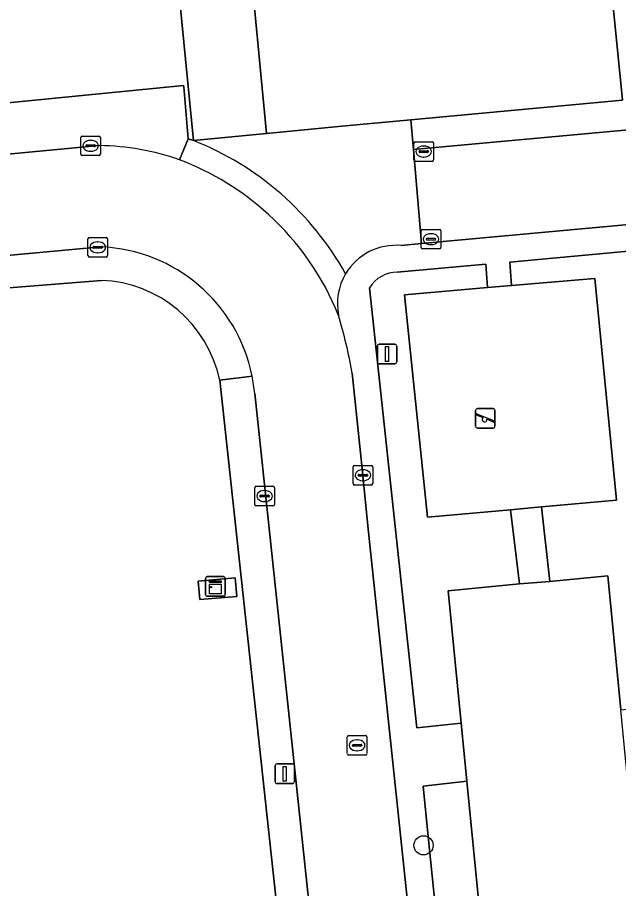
# Model space of a CAD drawing. Extents: x 158472 to 159562, y 388525 to 389606.
# Drawn here: x 159327.88 to 159358.58, y 389358.16 to 389402.66 of the extents above; entities that cross this region are included whole.
import ezdxf

# ---------------------------------------------------------------- set-up
doc = ezdxf.new("R2010")
doc.units = 0
for name, color, linetype in [('IMGEO_Boom', 7, 'Continuous'), ('IMGEO_Erf', 7, 'Continuous'), ('IMGEO_Groenvoorziening', 7, 'Continuous'), ('IMGEO_Kast', 7, 'Continuous'), ('IMGEO_Kolk', 7, 'Continuous'), ('IMGEO_Lage_trafo', 7, 'Continuous'), ('IMGEO_Lichtmast', 7, 'Continuous'), ('IMGEO_Loofbos', 7, 'Continuous'), ('IMGEO_Pand', 7, 'Continuous'), ('IMGEO_Rijbaan_lokaal_open', 7, 'Continuous'), ('IMGEO_Rioolput', 7, 'Continuous'), ('IMGEO_Speelvoorziening', 7, 'Continuous'), ('IMGEO_Terreindeel_zand', 7, 'Continuous'), ('IMGEO_Voetpad_open', 7, 'Continuous')]:
    doc.layers.add(name, color=color, linetype=linetype)

msp = doc.modelspace()

# ---------------------------------------------------------------- linework, layer by layer
at = {"layer": 'IMGEO_Boom'}
msp.add_circle((159348.618, 389360.368), 0.489, dxfattribs=at)
at = {"layer": 'IMGEO_Erf'}
msp.add_lwpolyline([(159357.064, 389415.694), (159356.955, 389416.732), (159356.354, 389423.564), (159355.446, 389432.446), (159355.431, 389432.594), (159341.477, 389431.115), (159342.229, 389423.136), (159341.181, 389423.038), (159341.254, 389422.211), (159341.855, 389415.379), (159341.932, 389414.31), (159338.942, 389414.039), (159340.594, 389396.727), (159344.626, 389397.112), (159347.967, 389397.421), (159358.773, 389398.422)], close=True, dxfattribs=at)
at = {"layer": 'IMGEO_Groenvoorziening'}
for points in [[(159360.354, 389381.4), (159360.024, 389384.857), (159359.443, 389390.755), (159353.027, 389390.16), (159353.111, 389388.962), (159357.368, 389389.33), (159358.464, 389377.999), (159354.637, 389377.655), (159355.062, 389373.84), (159358.037, 389374.13), (159358.691, 389367.295), (159361.672, 389367.61)], [(159358.979, 389364.292), (159358.691, 389367.295), (159358.037, 389374.13), (159355.062, 389373.84), (159353.52, 389373.722), (159349.883, 389373.372), (159350.543, 389366.613), (159350.833, 389363.641), (159351.727, 389354.483), (159351.914, 389352.571), (159352.599, 389352.639), (159360.024, 389353.372)]]:
    msp.add_lwpolyline(points, close=True, dxfattribs=at)
for points in [[(159353.056, 389377.513), (159348.822, 389377.133), (159347.641, 389388.489), (159351.889, 389388.856), (159351.793, 389390.047), (159347.277, 389389.653)], [(159345.851, 389388.848), (159348.276, 389366.369), (159350.543, 389366.613), (159349.883, 389373.372), (159353.52, 389373.722), (159353.056, 389377.513)], [(159362.828, 389355.543), (159362.487, 389358.988), (159361.94, 389364.555), (159358.979, 389364.292), (159360.024, 389353.372), (159352.599, 389352.639), (159351.914, 389352.571), (159351.727, 389354.483), (159350.833, 389363.641), (159348.594, 389363.396), (159348.89, 389360.488), (159349.384, 389355.638), (159350.561, 389348.648)]]:
    msp.add_lwpolyline(points, dxfattribs=at)
msp.add_arc((159347.32, 389387.912), 1.742, 91.4082, 147.4826, dxfattribs=at)
at = {"layer": 'IMGEO_Kast'}
for p, q in [((159337.486, 389373.169), (159337.486, 389374.01)), ((159337.486, 389374.01), (159337.486, 389373.169)), ((159337.561, 389374.094), (159338.402, 389374.094)), ((159338.402, 389374.094), (159337.561, 389374.094)), ((159338.486, 389374.019), (159338.486, 389373.178)), ((159338.486, 389373.178), (159338.486, 389374.019)), ((159338.411, 389373.094), (159337.57, 389373.094)), ((159337.57, 389373.094), (159338.411, 389373.094))]:
    msp.add_line(p, q, dxfattribs=at)
for points in [[(159337.681, 389373.884), (159338.281, 389373.884), (159338.281, 389373.799), (159337.681, 389373.799), (159337.681, 389373.884)], [(159337.681, 389373.709), (159338.281, 389373.709), (159338.281, 389373.22), (159337.681, 389373.22), (159337.681, 389373.709)]]:
    msp.add_lwpolyline(points, dxfattribs=at)
msp.add_circle((159337.765, 389373.558), 0.0377, dxfattribs=at)
for centre, start, end in [((159337.564, 389374.016), 92.4484, 184.2845), ((159337.564, 389374.016), 92.4484, 184.2845), ((159338.408, 389374.016), 2.4484, 94.2845), ((159338.408, 389374.016), 2.4484, 94.2845), ((159337.564, 389373.172), 182.4484, 274.2845), ((159337.564, 389373.172), 182.4484, 274.2845), ((159338.408, 389373.172), 272.4484, 4.2845), ((159338.408, 389373.172), 272.4484, 4.2845)]:
    msp.add_arc(centre, 0.0779, start, end, dxfattribs=at)
at = {"layer": 'IMGEO_Kolk'}
for p, q in [((159331.114, 389395.673), (159331.114, 389396.525)), ((159331.189, 389396.599), (159332.041, 389396.599)), ((159331.602, 389396.379), (159331.627, 389396.379)), ((159332.115, 389396.525), (159332.115, 389395.673)), ((159348.125, 389395.38), (159348.125, 389396.232)), ((159348.2, 389396.306), (159349.052, 389396.306)), ((159349.126, 389396.232), (159349.126, 389395.38)), ((159331.373, 389396.093), (159331.373, 389396.105)), ((159331.811, 389396.056), (159331.413, 389396.056)), ((159331.416, 389396.142), (159331.814, 389396.142)), ((159331.625, 389395.819), (159331.6, 389395.819)), ((159331.857, 389396.105), (159331.857, 389396.093)), ((159348.384, 389395.8), (159348.384, 389395.812)), ((159348.427, 389395.849), (159348.825, 389395.849)), ((159348.613, 389396.086), (159348.638, 389396.086)), ((159348.868, 389395.812), (159348.868, 389395.8)), ((159332.041, 389395.599), (159331.189, 389395.599)), ((159348.822, 389395.763), (159348.424, 389395.763)), ((159348.636, 389395.526), (159348.611, 389395.526)), ((159349.052, 389395.306), (159348.2, 389395.306)), ((159348.572, 389391.831), (159349.424, 389391.831)), ((159331.478, 389390.489), (159331.478, 389391.341)), ((159331.553, 389391.415), (159332.405, 389391.415)), ((159332.479, 389391.341), (159332.479, 389390.489)), ((159348.497, 389390.905), (159348.497, 389391.757)), ((159348.756, 389391.325), (159348.756, 389391.337)), ((159348.799, 389391.374), (159349.197, 389391.374)), ((159348.985, 389391.611), (159349.01, 389391.611)), ((159349.24, 389391.337), (159349.24, 389391.325)), ((159349.498, 389391.757), (159349.498, 389390.905)), ((159331.737, 389390.909), (159331.737, 389390.921)), ((159331.78, 389390.958), (159332.178, 389390.958)), ((159331.966, 389391.195), (159331.991, 389391.195)), ((159332.221, 389390.921), (159332.221, 389390.909)), ((159349.194, 389391.288), (159348.796, 389391.288)), ((159349.008, 389391.051), (159348.983, 389391.051)), ((159332.175, 389390.872), (159331.777, 389390.872)), ((159331.989, 389390.635), (159331.964, 389390.635)), ((159349.424, 389390.831), (159348.572, 389390.831)), ((159332.405, 389390.415), (159331.553, 389390.415)), ((159345.096, 389379.774), (159345.948, 389379.774)), ((159345.021, 389378.848), (159345.021, 389379.7)), ((159345.509, 389379.554), (159345.534, 389379.554)), ((159346.022, 389379.7), (159346.022, 389378.848)), ((159345.28, 389379.268), (159345.28, 389379.28)), ((159345.718, 389379.231), (159345.32, 389379.231)), ((159345.323, 389379.317), (159345.721, 389379.317)), ((159345.532, 389378.994), (159345.507, 389378.994)), ((159345.764, 389379.28), (159345.764, 389379.268)), ((159340.001, 389377.782), (159340.001, 389378.634)), ((159340.076, 389378.708), (159340.928, 389378.708)), ((159340.489, 389378.488), (159340.514, 389378.488)), ((159341.002, 389378.634), (159341.002, 389377.782)), ((159345.948, 389378.774), (159345.096, 389378.774)), ((159340.26, 389378.202), (159340.26, 389378.214)), ((159340.698, 389378.165), (159340.3, 389378.165)), ((159340.303, 389378.251), (159340.701, 389378.251)), ((159340.744, 389378.214), (159340.744, 389378.202)), ((159340.928, 389377.708), (159340.076, 389377.708)), ((159340.512, 389377.928), (159340.487, 389377.928))]:
    msp.add_line(p, q, dxfattribs=at)
for points in [[(159331.114, 389395.673), (159331.114, 389396.525)], [(159331.189, 389396.599), (159332.041, 389396.599)], [(159332.115, 389396.525), (159332.115, 389395.673)], [(159348.125, 389395.38), (159348.125, 389396.232)], [(159348.2, 389396.306), (159349.052, 389396.306)], [(159349.126, 389396.232), (159349.126, 389395.38)], [(159332.041, 389395.599), (159331.189, 389395.599)], [(159349.052, 389395.306), (159348.2, 389395.306)], [(159348.572, 389391.831), (159349.424, 389391.831)], [(159331.478, 389390.489), (159331.478, 389391.341)], [(159331.553, 389391.415), (159332.405, 389391.415)], [(159332.479, 389391.341), (159332.479, 389390.489)], [(159348.497, 389390.905), (159348.497, 389391.757)], [(159349.498, 389391.757), (159349.498, 389390.905)], [(159349.424, 389390.831), (159348.572, 389390.831)], [(159332.405, 389390.415), (159331.553, 389390.415)], [(159345.096, 389379.774), (159345.948, 389379.774)], [(159345.021, 389378.848), (159345.021, 389379.7)], [(159346.022, 389379.7), (159346.022, 389378.848)], [(159340.001, 389377.782), (159340.001, 389378.634)], [(159340.076, 389378.708), (159340.928, 389378.708)], [(159341.002, 389378.634), (159341.002, 389377.782)], [(159345.948, 389378.774), (159345.096, 389378.774)], [(159340.928, 389377.708), (159340.076, 389377.708)]]:
    msp.add_lwpolyline(points, dxfattribs=at)
for centre, radius, start, end in [((159331.191, 389396.523), 0.0765, 91.552, 178.448), ((159331.191, 389396.523), 0.0765, 91.552, 178.448), ((159332.039, 389396.523), 0.0765, 1.552, 88.448), ((159332.039, 389396.523), 0.0765, 1.552, 88.448), ((159348.202, 389396.23), 0.0765, 91.552, 178.448), ((159348.202, 389396.23), 0.0765, 91.552, 178.448), ((159349.05, 389396.23), 0.0765, 1.552, 88.448), ((159349.05, 389396.23), 0.0765, 1.552, 88.448), ((159331.413, 389396.102), 0.0403, 85.8775, 175.7526), ((159331.41, 389396.092), 0.0366, 178.938, 274.7102), ((159331.814, 389396.099), 0.043, 264.8664, 352.4533), ((159331.818, 389396.104), 0.0386, 1.7309, 96.639), ((159348.424, 389395.809), 0.0403, 85.8775, 175.7526), ((159348.421, 389395.799), 0.0366, 178.938, 274.7102), ((159348.825, 389395.806), 0.043, 264.8664, 352.4533), ((159348.829, 389395.811), 0.0386, 1.7309, 96.639), ((159331.191, 389395.675), 0.0765, 181.552, 268.448), ((159331.191, 389395.675), 0.0765, 181.552, 268.448), ((159332.039, 389395.675), 0.0765, 271.552, 358.448), ((159332.039, 389395.675), 0.0765, 271.552, 358.448), ((159348.202, 389395.382), 0.0765, 181.552, 268.448), ((159348.202, 389395.382), 0.0765, 181.552, 268.448), ((159349.05, 389395.382), 0.0765, 271.552, 358.448), ((159349.05, 389395.382), 0.0765, 271.552, 358.448), ((159348.574, 389391.755), 0.0765, 91.552, 178.448), ((159348.574, 389391.755), 0.0765, 91.552, 178.448), ((159349.422, 389391.755), 0.0765, 1.552, 88.448), ((159349.422, 389391.755), 0.0765, 1.552, 88.448), ((159331.555, 389391.339), 0.0765, 91.552, 178.448), ((159331.555, 389391.339), 0.0765, 91.552, 178.448), ((159332.403, 389391.339), 0.0765, 1.552, 88.448), ((159332.403, 389391.339), 0.0765, 1.552, 88.448), ((159348.796, 389391.334), 0.0403, 85.8775, 175.7526), ((159349.201, 389391.336), 0.0386, 1.7309, 96.639), ((159331.777, 389390.918), 0.0403, 85.8775, 175.7526), ((159331.774, 389390.908), 0.0366, 178.938, 274.7102), ((159332.178, 389390.915), 0.043, 264.8664, 352.4533), ((159332.182, 389390.92), 0.0386, 1.7309, 96.639), ((159348.574, 389390.907), 0.0765, 181.552, 268.448), ((159348.574, 389390.907), 0.0765, 181.552, 268.448), ((159348.793, 389391.324), 0.0366, 178.938, 274.7102), ((159349.197, 389391.331), 0.043, 264.8664, 352.4533), ((159349.422, 389390.907), 0.0765, 271.552, 358.448), ((159349.422, 389390.907), 0.0765, 271.552, 358.448), ((159331.555, 389390.491), 0.0765, 181.552, 268.448), ((159331.555, 389390.491), 0.0765, 181.552, 268.448), ((159332.403, 389390.491), 0.0765, 271.552, 358.448), ((159332.403, 389390.491), 0.0765, 271.552, 358.448), ((159345.098, 389379.698), 0.0765, 91.552, 178.448), ((159345.098, 389379.698), 0.0765, 91.552, 178.448), ((159345.946, 389379.698), 0.0765, 1.552, 88.448), ((159345.946, 389379.698), 0.0765, 1.552, 88.448), ((159345.32, 389379.277), 0.0403, 85.8775, 175.7526), ((159345.317, 389379.267), 0.0366, 178.938, 274.7102), ((159345.721, 389379.274), 0.043, 264.8664, 352.4533), ((159345.725, 389379.279), 0.0386, 1.7309, 96.639), ((159340.078, 389378.632), 0.0765, 91.552, 178.448), ((159340.078, 389378.632), 0.0765, 91.552, 178.448), ((159340.926, 389378.632), 0.0765, 1.552, 88.448), ((159340.926, 389378.632), 0.0765, 1.552, 88.448), ((159345.098, 389378.85), 0.0765, 181.552, 268.448), ((159345.098, 389378.85), 0.0765, 181.552, 268.448), ((159345.946, 389378.85), 0.0765, 271.552, 358.448), ((159345.946, 389378.85), 0.0765, 271.552, 358.448), ((159340.3, 389378.211), 0.0403, 85.8775, 175.7526), ((159340.297, 389378.201), 0.0366, 178.938, 274.7102), ((159340.701, 389378.208), 0.043, 264.8664, 352.4533), ((159340.705, 389378.213), 0.0386, 1.7309, 96.639), ((159340.078, 389377.784), 0.0765, 181.552, 268.448), ((159340.078, 389377.784), 0.0765, 181.552, 268.448), ((159340.926, 389377.784), 0.0765, 271.552, 358.448), ((159340.926, 389377.784), 0.0765, 271.552, 358.448)]:
    msp.add_arc(centre, radius, start, end, dxfattribs=at)
for centre, major_axis, ratio, start_param, end_param in [((159331.601, 389396.099), (-0.387, 0.002), 0.722429, 4.712389, 7.853982), ((159331.626, 389396.099), (-0.39, 0.002), 0.717154, 1.570796, 4.712389), ((159348.612, 389395.806), (-0.387, 0.002), 0.722429, 4.712389, 7.853982), ((159348.637, 389395.806), (-0.39, 0.002), 0.717154, 1.570796, 4.712389), ((159348.984, 389391.331), (-0.387, 0.002), 0.722429, 4.712389, 7.853982), ((159349.009, 389391.331), (-0.39, 0.002), 0.717154, 1.570796, 4.712389), ((159331.965, 389390.915), (-0.387, 0.002), 0.722429, 4.712389, 7.853982), ((159331.99, 389390.915), (-0.39, 0.002), 0.717154, 1.570796, 4.712389), ((159345.508, 389379.274), (-0.387, 0.002), 0.722429, 4.712389, 7.853982), ((159345.533, 389379.274), (-0.39, 0.002), 0.717154, 1.570796, 4.712389), ((159340.488, 389378.208), (-0.387, 0.002), 0.722429, 4.712389, 7.853982), ((159340.513, 389378.208), (-0.39, 0.002), 0.717154, 1.570796, 4.712389)]:
    msp.add_ellipse(centre, major_axis=major_axis, ratio=ratio, start_param=start_param, end_param=end_param, dxfattribs=at)
at = {"layer": 'IMGEO_Lage_trafo'}
msp.add_lwpolyline([(159338.998, 389374.033), (159337.105, 389373.871), (159337.19, 389372.922), (159339.083, 389373.084)], close=True, dxfattribs=at)
at = {"layer": 'IMGEO_Lichtmast'}
for p, q in [((159346.258, 389385.065), (159346.258, 389385.865)), ((159346.258, 389385.865), (159346.258, 389385.065)), ((159346.358, 389385.965), (159347.148, 389385.965)), ((159347.148, 389385.965), (159346.358, 389385.965)), ((159347.248, 389385.865), (159347.248, 389385.065)), ((159347.248, 389385.065), (159347.248, 389385.865)), ((159347.148, 389384.965), (159346.358, 389384.965)), ((159346.358, 389384.965), (159347.148, 389384.965)), ((159341.035, 389363.627), (159341.035, 389364.427)), ((159341.035, 389364.427), (159341.035, 389363.627)), ((159341.135, 389364.527), (159341.925, 389364.527)), ((159341.925, 389364.527), (159341.135, 389364.527)), ((159342.025, 389364.427), (159342.025, 389363.627)), ((159342.025, 389363.627), (159342.025, 389364.427)), ((159341.925, 389363.527), (159341.135, 389363.527)), ((159341.135, 389363.527), (159341.925, 389363.527))]:
    msp.add_line(p, q, dxfattribs=at)
for points in [[(159346.678, 389385.84), (159346.828, 389385.84), (159346.828, 389385.09), (159346.678, 389385.09), (159346.678, 389385.84)], [(159341.455, 389364.402), (159341.605, 389364.402), (159341.605, 389363.652), (159341.455, 389363.652), (159341.455, 389364.402)]]:
    msp.add_lwpolyline(points, dxfattribs=at)
for centre, start, end in [((159346.358, 389385.865), 90, 180), ((159346.358, 389385.865), 90, 180), ((159347.148, 389385.865), 0, 90), ((159347.148, 389385.865), 360, 90), ((159346.358, 389385.065), 180, 270), ((159346.358, 389385.065), 180, 270), ((159347.148, 389385.065), 270, 0), ((159347.148, 389385.065), 270, 0), ((159341.135, 389364.427), 90, 180), ((159341.135, 389364.427), 90, 180), ((159341.925, 389364.427), 0, 90), ((159341.925, 389364.427), 360, 90), ((159341.135, 389363.627), 180, 270), ((159341.135, 389363.627), 180, 270), ((159341.925, 389363.627), 270, 0), ((159341.925, 389363.627), 270, 0)]:
    msp.add_arc(centre, 0.1, start, end, dxfattribs=at)
at = {"layer": 'IMGEO_Loofbos'}
for points in [[(159323.776, 389411.865), (159324.447, 389398.001), (159336.366, 389399.175), (159336.371, 389399.116), (159336.599, 389396.463), (159336.861, 389396.367), (159335.161, 389413.696)], [(159332.163, 389389.227), (159324.853, 389388.641), (159325.239, 389383.163), (159328.358, 389347.458), (159328.114, 389339.212), (159341.642, 389326.57), (159342.3, 389327.292)], [(159341.712, 389351.744), (159338.207, 389384.133)]]:
    msp.add_lwpolyline(points, dxfattribs=at)
msp.add_lwpolyline([(159337.19, 389372.922), (159337.105, 389373.871), (159338.998, 389374.033), (159339.083, 389373.084)], close=True, dxfattribs=at)
msp.add_arc((159331.926, 389382.813), 6.418, 11.8664, 87.8839, dxfattribs=at)
at = {"layer": 'IMGEO_Pand'}
msp.add_lwpolyline([(159338.942, 389414.039), (159335.161, 389413.696), (159336.861, 389396.367), (159340.594, 389396.727)], close=True, dxfattribs=at)
at = {"layer": 'IMGEO_Rijbaan_lokaal_open'}
for points in [[(159348.099, 389395.905), (159347.967, 389397.421), (159344.626, 389397.112), (159340.594, 389396.727), (159336.861, 389396.367)], [(159361.124, 389397.094), (159348.099, 389395.905)], [(159336.861, 389396.367), (159336.599, 389396.463), (159336.16, 389395.379)], [(159332.061, 389396.107), (159324.665, 389395.421), (159320.194, 389395.024), (159314.249, 389394.496), (159313.359, 389394.417), (159313.878, 389388.743), (159323.742, 389389.649)], [(159347.477, 389391.007), (159348.517, 389391.115), (159348.099, 389395.905)], [(159348.099, 389395.905), (159348.517, 389391.115), (159359.297, 389392.097), (159359.538, 389392.106)], [(159324.74, 389390.252), (159332.155, 389390.939)], [(159345.77, 389376.682), (159345.512, 389379.255), (159345.522, 389379.274), (159344.968, 389384.489)], [(159339.994, 389383.441), (159343.27, 389352.674)], [(159349.212, 389348.158), (159348.005, 389355.56), (159345.77, 389376.682)]]:
    msp.add_lwpolyline(points, dxfattribs=at)
for centre, radius, start, end in [((159331.246, 389382.108), 15.325, 29.0964, 68.5068), ((159331.246, 389382.108), 15.325, 29.0964, 68.5068), ((159331.971, 389383.696), 12.411, 70.2738, 89.5843), ((159331.174, 389382.184), 14.106, 47.5131, 69.2987), ((159331.174, 389382.184), 14.106, 47.5131, 69.2987), ((159331.138, 389382.13), 14.17, 22.008, 47.5536), ((159331.138, 389382.13), 14.17, 22.008, 47.5536), ((159331.792, 389382.712), 8.235, 11.4078, 87.4729), ((159347.204, 389388.032), 2.987, 84.7562, 149.2421), ((159347.208, 389388.03), 2.992, 149.2472, 191.3727), ((159320.298, 389380.253), 25.031, 9.7442, 16.6871), ((159331.524, 389382.677), 8.504, 5.1546, 11.2839)]:
    msp.add_arc(centre, radius, start, end, dxfattribs=at)
at = {"layer": 'IMGEO_Rioolput'}
for p, q in [((159344.8, 389365.978), (159345.652, 389365.978)), ((159344.725, 389365.052), (159344.725, 389365.904)), ((159345.213, 389365.758), (159345.238, 389365.758)), ((159345.726, 389365.904), (159345.726, 389365.052)), ((159344.984, 389365.472), (159344.984, 389365.484)), ((159345.422, 389365.435), (159345.024, 389365.435)), ((159345.027, 389365.521), (159345.425, 389365.521)), ((159345.236, 389365.198), (159345.211, 389365.198)), ((159345.468, 389365.484), (159345.468, 389365.472)), ((159345.652, 389364.978), (159344.8, 389364.978))]:
    msp.add_line(p, q, dxfattribs=at)
for points in [[(159344.8, 389365.978), (159345.652, 389365.978)], [(159344.725, 389365.052), (159344.725, 389365.904)], [(159345.726, 389365.904), (159345.726, 389365.052)], [(159345.652, 389364.978), (159344.8, 389364.978)]]:
    msp.add_lwpolyline(points, dxfattribs=at)
for centre, radius, start, end in [((159344.802, 389365.902), 0.0765, 91.552, 178.448), ((159344.802, 389365.902), 0.0765, 91.552, 178.448), ((159345.65, 389365.902), 0.0765, 1.552, 88.448), ((159345.65, 389365.902), 0.0765, 1.552, 88.448), ((159345.024, 389365.481), 0.0403, 85.8775, 175.7526), ((159345.021, 389365.471), 0.0366, 178.938, 274.7102), ((159345.425, 389365.478), 0.043, 264.8664, 352.4533), ((159345.429, 389365.483), 0.0386, 1.7309, 96.639), ((159344.802, 389365.054), 0.0765, 181.552, 268.448), ((159344.802, 389365.054), 0.0765, 181.552, 268.448), ((159345.65, 389365.054), 0.0765, 271.552, 358.448), ((159345.65, 389365.054), 0.0765, 271.552, 358.448)]:
    msp.add_arc(centre, radius, start, end, dxfattribs=at)
for centre, major_axis, ratio, start_param, end_param in [((159345.212, 389365.478), (-0.387, 0.002), 0.722429, 4.712389, 7.853982), ((159345.237, 389365.478), (-0.39, 0.002), 0.717154, 1.570796, 4.712389)]:
    msp.add_ellipse(centre, major_axis=major_axis, ratio=ratio, start_param=start_param, end_param=end_param, dxfattribs=at)
at = {"layer": 'IMGEO_Speelvoorziening'}
for p, q in [((159351.275, 389381.78), (159351.275, 389382.58)), ((159351.275, 389382.58), (159351.275, 389381.78)), ((159351.375, 389382.68), (159352.165, 389382.68)), ((159352.165, 389382.68), (159351.375, 389382.68)), ((159352.265, 389382.58), (159352.265, 389381.78)), ((159352.265, 389381.78), (159352.265, 389382.58)), ((159351.658, 389382.208), (159351.319, 389382.345)), ((159351.344, 389382.405), (159352.22, 389382.052)), ((159352.196, 389381.992), (159351.856, 389382.129)), ((159352.165, 389381.68), (159351.375, 389381.68)), ((159351.375, 389381.68), (159352.165, 389381.68))]:
    msp.add_line(p, q, dxfattribs=at)
for centre, radius, start, end in [((159351.375, 389382.58), 0.1, 90, 180), ((159351.375, 389382.58), 0.1, 90, 180), ((159352.165, 389382.58), 0.1, 0, 90), ((159352.165, 389382.58), 0.1, 360, 90), ((159351.332, 389382.375), 0.0327, 68.078, 248.078), ((159351.737, 389382.118), 0.12, 130.9928, 5.1632), ((159352.208, 389382.022), 0.0327, 248.078, 68.078), ((159351.375, 389381.78), 0.1, 180, 270), ((159351.375, 389381.78), 0.1, 180, 270), ((159352.165, 389381.78), 0.1, 270, 0), ((159352.165, 389381.78), 0.1, 270, 0)]:
    msp.add_arc(centre, radius, start, end, dxfattribs=at)
at = {"layer": 'IMGEO_Terreindeel_zand'}
msp.add_lwpolyline([(159357.368, 389389.33), (159353.111, 389388.962), (159351.889, 389388.856), (159347.641, 389388.489), (159348.822, 389377.133), (159353.056, 389377.513), (159354.637, 389377.655), (159358.464, 389377.999)], close=True, dxfattribs=at)
at = {"layer": 'IMGEO_Voetpad_open'}
for points in [[(159373.65, 389398.609), (159372.599, 389410.416), (159372.158, 389414.68), (159371.386, 389422.148), (159370.814, 389427.871), (159370.187, 389434.159), (159355.446, 389432.446), (159356.354, 389423.564), (159356.955, 389416.732), (159357.064, 389415.694), (159358.773, 389398.422), (159347.967, 389397.421), (159348.099, 389395.905), (159361.124, 389397.094)], [(159336.16, 389395.379), (159336.599, 389396.463), (159336.371, 389399.116), (159336.366, 389399.175), (159324.447, 389398.001)], [(159324.665, 389395.421), (159332.061, 389396.107)], [(159347.277, 389389.653), (159351.793, 389390.047), (159351.889, 389388.856), (159353.111, 389388.962), (159353.027, 389390.16), (159359.443, 389390.755), (159359.297, 389392.097), (159348.517, 389391.115), (159347.477, 389391.007)], [(159332.155, 389390.939), (159324.74, 389390.252)], [(159324.853, 389388.641), (159332.163, 389389.227)], [(159350.543, 389366.613), (159348.276, 389366.369), (159345.851, 389388.848)], [(159338.207, 389384.133), (159339.864, 389384.341)], [(159339.864, 389384.341), (159338.207, 389384.133), (159341.712, 389351.744)], [(159344.968, 389384.489), (159345.522, 389379.274), (159345.512, 389379.255), (159345.77, 389376.682), (159348.005, 389355.56), (159349.212, 389348.158)], [(159343.27, 389352.674), (159339.994, 389383.441)], [(159350.561, 389348.648), (159349.384, 389355.638), (159348.89, 389360.488), (159348.594, 389363.396), (159350.833, 389363.641), (159350.543, 389366.613)]]:
    msp.add_lwpolyline(points, dxfattribs=at)
msp.add_lwpolyline([(159354.637, 389377.655), (159353.056, 389377.513), (159353.52, 389373.722), (159355.062, 389373.84)], close=True, dxfattribs=at)
for centre, radius, start, end in [((159331.971, 389383.696), 12.411, 70.2738, 89.5843), ((159331.792, 389382.712), 8.235, 11.4078, 87.4729), ((159347.204, 389388.032), 2.987, 84.7562, 149.2421), ((159347.208, 389388.03), 2.992, 149.2472, 191.3727), ((159347.32, 389387.912), 1.742, 91.4082, 147.4826), ((159331.926, 389382.813), 6.418, 11.8664, 87.8839), ((159320.298, 389380.253), 25.031, 9.7442, 16.6871), ((159331.524, 389382.677), 8.504, 5.1546, 11.2839)]:
    msp.add_arc(centre, radius, start, end, dxfattribs=at)

doc.saveas('drawing.dxf')
